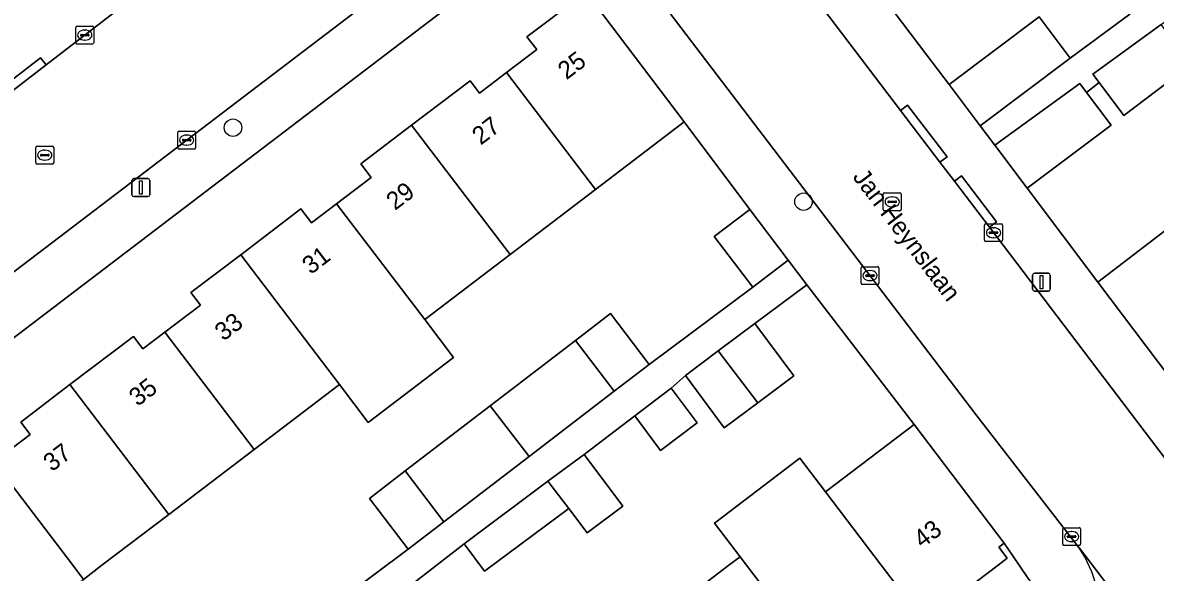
# Model space of a CAD drawing. Extents: x 160030 to 160839, y 385325 to 386450.
# Drawn here: x 160407.2 to 160470.6, y 385749.6 to 385780.4 of the extents above; entities that cross this region are included whole.
import ezdxf

# ---------------------------------------------------------------- set-up
doc = ezdxf.new("R2010")
doc.units = 0
for name, color, linetype in [('IMGEO_Boom', 7, 'Continuous'), ('IMGEO_Erf', 7, 'Continuous'), ('IMGEO_Kolk', 7, 'Continuous'), ('IMGEO_Lichtmast', 7, 'Continuous'), ('IMGEO_Muur', 7, 'Continuous'), ('IMGEO_Openbare_ruimte_label', 7, 'Continuous'), ('IMGEO_Pand', 7, 'Continuous'), ('IMGEO_Pand_nummerreeks', 7, 'Continuous'), ('IMGEO_Rijbaan_lokaal_gesloten', 7, 'Continuous'), ('IMGEO_Rijbaan_lokaal_open', 7, 'Continuous'), ('IMGEO_Rioolput', 7, 'Continuous'), ('IMGEO_Voetpad_open', 7, 'Continuous')]:
    doc.layers.add(name, color=color, linetype=linetype)

msp = doc.modelspace()

# ---------------------------------------------------------------- linework, layer by layer
at = {"layer": 'IMGEO_Boom'}
for centre in [(160418.981, 385774.477), (160450.903, 385770.338)]:
    msp.add_circle(centre, 0.489, dxfattribs=at)
at = {"layer": 'IMGEO_Erf'}
for points in [[(160473.754, 385799.618), (160468.72, 385795.811), (160469.74, 385794.448), (160464.707, 385790.65), (160459.571, 385786.773), (160458.479, 385785.949), (160454.488, 385782.937), (160457.798, 385778.545), (160459.045, 385776.888), (160464.083, 385780.673), (160465.818, 385778.364), (160469.15, 385780.836), (160466.716, 385784.074), (160468.603, 385785.493), (160470.862, 385787.192)], [(160433.573, 385783.199), (160389.993, 385750)], [(160432.251, 385777.109), (160432.774, 385776.42), (160434.275, 385777.561), (160435.973, 385778.852), (160435.427, 385779.57), (160438.493, 385781.901), (160438.986, 385781.253), (160439.203, 385781.418), (160438.405, 385782.504)], [(160405.606, 385755.787), (160407.626, 385757.323), (160407.104, 385758.011), (160409.859, 385760.105), (160413.409, 385762.804), (160413.943, 385762.103), (160415.169, 385763.035), (160417.162, 385764.55), (160416.628, 385765.253), (160419.411, 385767.369), (160422.785, 385769.934), (160423.376, 385769.157), (160424.779, 385770.223), (160426.718, 385771.698), (160426.137, 385772.462), (160428.974, 385774.619), (160432.251, 385777.109)], [(160423.172, 385746.702), (160428.786, 385750.901), (160426.611, 385753.739), (160428.617, 385755.277), (160433.378, 385758.928), (160438.14, 385762.579), (160440.093, 385764.077), (160442.268, 385761.24), (160448.063, 385765.56), (160445.907, 385768.401), (160447.89, 385769.906), (160444.229, 385774.806), (160439.255, 385771.019), (160434.481, 385767.385), (160429.707, 385763.75), (160431.322, 385761.629), (160426.548, 385757.995), (160424.933, 385760.116), (160420.159, 385756.481), (160415.385, 385752.847), (160411.646, 385750), (160410.611, 385749.212)], [(160442.577, 385746.843), (160446.728, 385750), (160447.353, 385750.475), (160445.921, 385752.358), (160450.698, 385755.989), (160452.129, 385754.107), (160457.084, 385757.875), (160451.094, 385765.697), (160448.18, 385763.521), (160450.358, 385760.604), (160448.337, 385759.095), (160446.468, 385757.699), (160444.29, 385760.616), (160443.505, 385759.903), (160444.958, 385757.97), (160442.908, 385756.429), (160441.455, 385758.362), (160438.623, 385756.205), (160440.784, 385753.302), (160438.793, 385751.82), (160437.762, 385753.175), (160433.058, 385749.673), (160431.915, 385751.209), (160429.076, 385748.994)], [(160463.508, 385749.206), (160462.97, 385750), (160462.128, 385751.241), (160461.829, 385751.014), (160462.303, 385750.391), (160461.789, 385750), (160459.262, 385748.078)]]:
    msp.add_lwpolyline(points, dxfattribs=at)
msp.add_lwpolyline([(160483.455, 385777.348), (160482.656, 385778.46), (160479.645, 385782.667), (160472.929, 385777.574), (160472.594, 385778.011), (160468.825, 385775.17), (160467.445, 385777.001), (160466.738, 385776.449), (160468.109, 385774.63), (160463.414, 385771.091), (160467.371, 385765.845), (160472.236, 385769.572), (160477.003, 385773.215), (160478.4, 385771.387), (160483.367, 385775.183), (160485.07, 385772.924), (160488.079, 385768.931), (160489.247, 385769.824), (160487.316, 385772.332), (160485.386, 385774.84)], close=True, dxfattribs=at)
at = {"layer": 'IMGEO_Kolk'}
for p, q in [((160410.262, 385780.158), (160411.114, 385780.158)), ((160410.187, 385779.232), (160410.187, 385780.084)), ((160410.446, 385779.652), (160410.446, 385779.664)), ((160410.884, 385779.615), (160410.486, 385779.615)), ((160410.489, 385779.701), (160410.887, 385779.701)), ((160410.675, 385779.938), (160410.7, 385779.938)), ((160410.93, 385779.664), (160410.93, 385779.652)), ((160411.188, 385780.084), (160411.188, 385779.232)), ((160411.114, 385779.158), (160410.262, 385779.158)), ((160410.698, 385779.378), (160410.673, 385779.378)), ((160415.889, 385773.357), (160415.889, 385774.209)), ((160415.964, 385774.283), (160416.816, 385774.283)), ((160416.148, 385773.777), (160416.148, 385773.789)), ((160416.191, 385773.826), (160416.589, 385773.826)), ((160416.377, 385774.063), (160416.402, 385774.063)), ((160416.632, 385773.789), (160416.632, 385773.777)), ((160416.89, 385774.209), (160416.89, 385773.357)), ((160416.816, 385773.283), (160415.964, 385773.283)), ((160416.586, 385773.74), (160416.188, 385773.74)), ((160416.4, 385773.503), (160416.375, 385773.503)), ((160461.029, 385768.179), (160461.029, 385769.031)), ((160461.104, 385769.105), (160461.956, 385769.105)), ((160461.517, 385768.885), (160461.542, 385768.885)), ((160462.03, 385769.031), (160462.03, 385768.179)), ((160461.956, 385768.105), (160461.104, 385768.105)), ((160461.288, 385768.599), (160461.288, 385768.611)), ((160461.726, 385768.562), (160461.328, 385768.562)), ((160461.331, 385768.648), (160461.729, 385768.648)), ((160461.54, 385768.325), (160461.515, 385768.325)), ((160461.772, 385768.611), (160461.772, 385768.599)), ((160454.12, 385765.779), (160454.12, 385766.631)), ((160454.195, 385766.705), (160455.047, 385766.705)), ((160454.379, 385766.199), (160454.379, 385766.211)), ((160454.817, 385766.162), (160454.419, 385766.162)), ((160454.422, 385766.248), (160454.82, 385766.248)), ((160454.608, 385766.485), (160454.633, 385766.485)), ((160454.863, 385766.211), (160454.863, 385766.199)), ((160455.121, 385766.631), (160455.121, 385765.779)), ((160455.047, 385765.705), (160454.195, 385765.705)), ((160454.631, 385765.925), (160454.606, 385765.925)), ((160465.401, 385751.179), (160465.401, 385752.031)), ((160465.476, 385752.105), (160466.328, 385752.105)), ((160465.66, 385751.599), (160465.66, 385751.611)), ((160465.703, 385751.648), (160466.101, 385751.648)), ((160465.889, 385751.885), (160465.914, 385751.885)), ((160466.144, 385751.611), (160466.144, 385751.599)), ((160466.402, 385752.031), (160466.402, 385751.179)), ((160466.328, 385751.105), (160465.476, 385751.105)), ((160466.098, 385751.562), (160465.7, 385751.562)), ((160465.912, 385751.325), (160465.887, 385751.325))]:
    msp.add_line(p, q, dxfattribs=at)
for points in [[(160410.262, 385780.158), (160411.114, 385780.158)], [(160410.187, 385779.232), (160410.187, 385780.084)], [(160411.188, 385780.084), (160411.188, 385779.232)], [(160411.114, 385779.158), (160410.262, 385779.158)], [(160415.889, 385773.357), (160415.889, 385774.209)], [(160415.964, 385774.283), (160416.816, 385774.283)], [(160416.89, 385774.209), (160416.89, 385773.357)], [(160416.816, 385773.283), (160415.964, 385773.283)], [(160461.029, 385768.179), (160461.029, 385769.031)], [(160461.104, 385769.105), (160461.956, 385769.105)], [(160462.03, 385769.031), (160462.03, 385768.179)], [(160461.956, 385768.105), (160461.104, 385768.105)], [(160454.12, 385765.779), (160454.12, 385766.631)], [(160454.195, 385766.705), (160455.047, 385766.705)], [(160455.121, 385766.631), (160455.121, 385765.779)], [(160455.047, 385765.705), (160454.195, 385765.705)], [(160465.401, 385751.179), (160465.401, 385752.031)], [(160465.476, 385752.105), (160466.328, 385752.105)], [(160466.402, 385752.031), (160466.402, 385751.179)], [(160466.328, 385751.105), (160465.476, 385751.105)]]:
    msp.add_lwpolyline(points, dxfattribs=at)
for centre, radius, start, end in [((160410.264, 385780.082), 0.0765, 91.55205, 178.44795), ((160410.264, 385780.082), 0.0765, 91.55205, 178.44795), ((160411.112, 385780.082), 0.0765, 1.55205, 88.44795), ((160411.112, 385780.082), 0.0765, 1.55205, 88.44795), ((160410.486, 385779.661), 0.0403, 85.87752, 175.75265), ((160410.483, 385779.651), 0.0366, 178.93798, 274.71019), ((160410.887, 385779.658), 0.043, 264.86636, 352.45326), ((160410.891, 385779.663), 0.0386, 1.73085, 96.63898), ((160410.264, 385779.234), 0.0765, 181.55205, 268.44795), ((160410.264, 385779.234), 0.0765, 181.55205, 268.44795), ((160411.112, 385779.234), 0.0765, 271.55205, 358.44795), ((160411.112, 385779.234), 0.0765, 271.55205, 358.44795), ((160415.966, 385774.207), 0.0765, 91.55205, 178.44795), ((160415.966, 385774.207), 0.0765, 91.55205, 178.44795), ((160416.188, 385773.786), 0.0403, 85.87752, 175.75265), ((160416.185, 385773.776), 0.0366, 178.93798, 274.71019), ((160416.589, 385773.783), 0.043, 264.86636, 352.45326), ((160416.593, 385773.788), 0.0386, 1.73085, 96.63898), ((160416.814, 385774.207), 0.0765, 1.55205, 88.44795), ((160416.814, 385774.207), 0.0765, 1.55205, 88.44795), ((160415.966, 385773.359), 0.0765, 181.55205, 268.44795), ((160415.966, 385773.359), 0.0765, 181.55205, 268.44795), ((160416.814, 385773.359), 0.0765, 271.55205, 358.44795), ((160416.814, 385773.359), 0.0765, 271.55205, 358.44795), ((160461.106, 385769.029), 0.0765, 91.55205, 178.44795), ((160461.106, 385769.029), 0.0765, 91.55205, 178.44795), ((160461.954, 385769.029), 0.0765, 1.55205, 88.44795), ((160461.954, 385769.029), 0.0765, 1.55205, 88.44795), ((160461.106, 385768.181), 0.0765, 181.55205, 268.44795), ((160461.106, 385768.181), 0.0765, 181.55205, 268.44795), ((160461.328, 385768.608), 0.0403, 85.87752, 175.75265), ((160461.325, 385768.598), 0.0366, 178.93798, 274.71019), ((160461.729, 385768.605), 0.043, 264.86636, 352.45326), ((160461.733, 385768.61), 0.0386, 1.73085, 96.63898), ((160461.954, 385768.181), 0.0765, 271.55205, 358.44795), ((160461.954, 385768.181), 0.0765, 271.55205, 358.44795), ((160454.197, 385766.629), 0.0765, 91.55205, 178.44795), ((160454.197, 385766.629), 0.0765, 91.55205, 178.44795), ((160454.419, 385766.208), 0.0403, 85.87752, 175.75265), ((160454.416, 385766.198), 0.0366, 178.93798, 274.71019), ((160454.82, 385766.205), 0.043, 264.86636, 352.45326), ((160454.824, 385766.21), 0.0386, 1.73085, 96.63898), ((160455.045, 385766.629), 0.0765, 1.55205, 88.44795), ((160455.045, 385766.629), 0.0765, 1.55205, 88.44795), ((160454.197, 385765.781), 0.0765, 181.55205, 268.44795), ((160454.197, 385765.781), 0.0765, 181.55205, 268.44795), ((160455.045, 385765.781), 0.0765, 271.55205, 358.44795), ((160455.045, 385765.781), 0.0765, 271.55205, 358.44795), ((160465.478, 385752.029), 0.0765, 91.55205, 178.44795), ((160465.478, 385752.029), 0.0765, 91.55205, 178.44795), ((160465.7, 385751.608), 0.0403, 85.87752, 175.75265), ((160465.697, 385751.598), 0.0366, 178.93798, 274.71019), ((160466.101, 385751.605), 0.043, 264.86636, 352.45326), ((160466.105, 385751.61), 0.0386, 1.73085, 96.63898), ((160466.326, 385752.029), 0.0765, 1.55205, 88.44795), ((160466.326, 385752.029), 0.0765, 1.55205, 88.44795), ((160465.478, 385751.181), 0.0765, 181.55205, 268.44795), ((160465.478, 385751.181), 0.0765, 181.55205, 268.44795), ((160466.326, 385751.181), 0.0765, 271.55205, 358.44795), ((160466.326, 385751.181), 0.0765, 271.55205, 358.44795)]:
    msp.add_arc(centre, radius, start, end, dxfattribs=at)
for centre, major_axis, ratio, start_param, end_param in [((160410.674, 385779.658), (-0.387, 0.002), 0.722429, 4.712389, 7.853982), ((160410.699, 385779.658), (-0.39, 0.002), 0.717154, 1.570796, 4.712389), ((160416.376, 385773.783), (-0.387, 0.002), 0.722429, 4.712389, 7.853982), ((160416.401, 385773.783), (-0.39, 0.002), 0.717154, 1.570796, 4.712389), ((160461.516, 385768.605), (-0.387, 0.002), 0.722429, 4.712389, 7.853982), ((160461.541, 385768.605), (-0.39, 0.002), 0.717154, 1.570796, 4.712389), ((160454.607, 385766.205), (-0.387, 0.002), 0.722429, 4.712389, 7.853982), ((160454.632, 385766.205), (-0.39, 0.002), 0.717154, 1.570796, 4.712389), ((160465.888, 385751.605), (-0.387, 0.002), 0.722429, 4.712389, 7.853982), ((160465.913, 385751.605), (-0.39, 0.002), 0.717154, 1.570796, 4.712389)]:
    msp.add_ellipse(centre, major_axis=major_axis, ratio=ratio, start_param=start_param, end_param=end_param, dxfattribs=at)
at = {"layer": 'IMGEO_Lichtmast'}
for p, q in [((160413.329, 385770.728), (160413.329, 385771.528)), ((160413.329, 385771.528), (160413.329, 385770.728)), ((160413.429, 385771.628), (160414.219, 385771.628)), ((160414.219, 385771.628), (160413.429, 385771.628)), ((160414.319, 385771.528), (160414.319, 385770.728)), ((160414.319, 385770.728), (160414.319, 385771.528)), ((160414.219, 385770.628), (160413.429, 385770.628)), ((160413.429, 385770.628), (160414.219, 385770.628)), ((160463.715, 385765.438), (160463.715, 385766.238)), ((160463.715, 385766.238), (160463.715, 385765.438)), ((160463.815, 385766.338), (160464.605, 385766.338)), ((160464.605, 385766.338), (160463.815, 385766.338)), ((160464.705, 385766.238), (160464.705, 385765.438)), ((160464.705, 385765.438), (160464.705, 385766.238)), ((160464.605, 385765.338), (160463.815, 385765.338)), ((160463.815, 385765.338), (160464.605, 385765.338))]:
    msp.add_line(p, q, dxfattribs=at)
for points in [[(160413.749, 385771.503), (160413.899, 385771.503), (160413.899, 385770.753), (160413.749, 385770.753), (160413.749, 385771.503)], [(160464.135, 385766.213), (160464.285, 385766.213), (160464.285, 385765.463), (160464.135, 385765.463), (160464.135, 385766.213)]]:
    msp.add_lwpolyline(points, dxfattribs=at)
for centre, start, end in [((160413.429, 385771.528), 90, 180), ((160413.429, 385771.528), 90, 180), ((160414.219, 385771.528), 0, 90), ((160414.219, 385771.528), 360, 90), ((160413.429, 385770.728), 180, 270), ((160413.429, 385770.728), 180, 270), ((160414.219, 385770.728), 270, 0), ((160414.219, 385770.728), 270, 0), ((160463.815, 385766.238), 90, 180), ((160463.815, 385766.238), 90, 180), ((160464.605, 385766.238), 0, 90), ((160464.605, 385766.238), 360, 90), ((160463.815, 385765.438), 180, 270), ((160463.815, 385765.438), 180, 270), ((160464.605, 385765.438), 270, 0), ((160464.605, 385765.438), 270, 0)]:
    msp.add_arc(centre, 0.1, start, end, dxfattribs=at)
at = {"layer": 'IMGEO_Muur'}
for points in [[(160454.488, 385782.937), (160457.798, 385778.545)], [(160444.229, 385774.806), (160447.89, 385769.906)], [(160463.603, 385770.841), (160467.371, 385765.845)], [(160451.094, 385765.697), (160457.084, 385757.875)]]:
    msp.add_lwpolyline(points, dxfattribs=at)
at = {"layer": 'IMGEO_Pand'}
for points in [[(160439.203, 385781.418), (160438.986, 385781.253), (160438.493, 385781.901), (160435.427, 385779.57), (160435.973, 385778.852), (160434.275, 385777.561), (160439.255, 385771.019), (160444.229, 385774.806)], [(160464.083, 385780.673), (160459.045, 385776.888), (160460.78, 385774.579), (160465.818, 385778.364)], [(160472.594, 385778.011), (160470.904, 385780.254), (160467.084, 385777.48), (160467.445, 385777.001), (160468.825, 385775.17)], [(160434.275, 385777.561), (160432.774, 385776.42), (160432.251, 385777.109), (160428.974, 385774.619), (160434.481, 385767.385), (160439.255, 385771.019)], [(160466.738, 385776.449), (160466.358, 385776.953), (160461.6, 385773.499), (160463.414, 385771.091), (160468.109, 385774.63)], [(160428.974, 385774.619), (160426.137, 385772.462), (160426.718, 385771.698), (160424.779, 385770.223), (160429.707, 385763.75), (160434.481, 385767.385)], [(160424.779, 385770.223), (160423.376, 385769.157), (160422.785, 385769.934), (160419.411, 385767.369), (160424.933, 385760.116), (160426.548, 385757.995), (160431.322, 385761.629), (160429.707, 385763.75)], [(160447.89, 385769.906), (160445.907, 385768.401), (160448.063, 385765.56), (160450.046, 385767.065)], [(160467.371, 385765.845), (160473.462, 385757.762), (160478.386, 385761.524), (160472.236, 385769.572)], [(160420.159, 385756.481), (160424.933, 385760.116), (160419.411, 385767.369), (160416.628, 385765.253), (160417.162, 385764.55), (160415.169, 385763.035)], [(160442.268, 385761.24), (160440.093, 385764.077), (160438.14, 385762.579), (160440.305, 385759.734)], [(160415.169, 385763.035), (160413.943, 385762.103), (160413.409, 385762.804), (160409.859, 385760.105), (160415.385, 385752.847), (160420.159, 385756.481)], [(160448.337, 385759.095), (160450.358, 385760.604), (160448.18, 385763.521), (160446.134, 385761.993)], [(160440.305, 385759.734), (160438.14, 385762.579), (160433.378, 385758.928), (160435.544, 385756.083)], [(160446.134, 385761.993), (160444.29, 385760.616), (160446.468, 385757.699), (160448.337, 385759.095)], [(160410.011, 385750), (160410.611, 385749.212), (160411.646, 385750), (160415.385, 385752.847), (160409.859, 385760.105), (160407.104, 385758.011), (160407.626, 385757.323), (160405.606, 385755.787)], [(160443.505, 385759.903), (160441.455, 385758.362), (160442.908, 385756.429), (160444.958, 385757.97)], [(160435.544, 385756.083), (160433.378, 385758.928), (160428.617, 385755.277), (160430.783, 385752.432)], [(160457.084, 385757.875), (160452.129, 385754.107), (160455.251, 385750), (160457.121, 385747.541), (160458.736, 385748.77), (160459.262, 385748.078), (160461.789, 385750), (160462.303, 385750.391), (160461.829, 385751.014), (160462.128, 385751.241)], [(160438.623, 385756.205), (160436.602, 385754.7), (160437.762, 385753.175), (160438.793, 385751.82), (160440.784, 385753.302)], [(160405.606, 385755.787), (160404.446, 385754.906), (160403.905, 385755.617), (160400.314, 385752.834), (160402.472, 385750), (160405.838, 385745.578), (160410.611, 385749.212), (160410.011, 385750)], [(160455.251, 385750), (160452.129, 385754.107), (160450.698, 385755.989), (160445.921, 385752.358), (160447.353, 385750.475), (160447.714, 385750), (160452.864, 385743.228), (160456.022, 385745.63), (160455.504, 385746.312), (160457.121, 385747.541)], [(160426.611, 385753.739), (160428.786, 385750.901), (160430.783, 385752.432), (160428.617, 385755.277)], [(160437.762, 385753.175), (160436.602, 385754.7), (160431.915, 385751.209), (160433.058, 385749.673)], [(160447.353, 385750.475), (160446.728, 385750), (160442.577, 385746.843), (160447.575, 385740.27), (160449.223, 385741.523), (160449.736, 385740.849), (160452.864, 385743.228), (160447.714, 385750)]]:
    msp.add_lwpolyline(points, close=True, dxfattribs=at)
at = {"layer": 'IMGEO_Rijbaan_lokaal_gesloten'}
msp.add_lwpolyline([(160337.484, 385713.901), (160342.671, 385717.746), (160354.26, 385726.531), (160358.201, 385729.526), (160385.133, 385750), (160400.437, 385761.634), (160420.803, 385777.146), (160430.014, 385784.168), (160425.32, 385790.614), (160412.341, 385780.93), (160408.525, 385777.99), (160403.685, 385774.26), (160399.366, 385770.932), (160380.496, 385756.509), (160371.922, 385750), (160352.828, 385735.505), (160337.658, 385723.913), (160332.826, 385720.277)], dxfattribs=at)
at = {"layer": 'IMGEO_Rijbaan_lokaal_open'}
msp.add_lwpolyline([(160475.667, 385750), (160461.3, 385768.906), (160459.341, 385771.483), (160458.532, 385772.547), (160456.328, 385775.448), (160445.768, 385789.344), (160440.269, 385785.051), (160460.541, 385758.433), (160466.313, 385750.996), (160466.344, 385750.961), (160476.157, 385738.065), (160476.427, 385737.611), (160498.422, 385708.377), (160500, 385706.302), (160500.083, 385706.193), (160505.746, 385710.546), (160503.974, 385712.848), (160500, 385718.016), (160497.228, 385721.62), (160490.796, 385730.087)], close=True, dxfattribs=at)
msp.add_lwpolyline([(160476.427, 385737.611), (160476.157, 385738.065), (160466.344, 385750.961), (160466.313, 385750.996)], dxfattribs=at)
msp.add_arc((160460.269, 385746.979), 7.257, 354.86177, 33.609, dxfattribs=at)
at = {"layer": 'IMGEO_Rioolput'}
for p, q in [((160407.948, 385772.517), (160407.948, 385773.369)), ((160408.023, 385773.443), (160408.875, 385773.443)), ((160408.436, 385773.223), (160408.461, 385773.223)), ((160408.949, 385773.369), (160408.949, 385772.517)), ((160408.207, 385772.937), (160408.207, 385772.949)), ((160408.645, 385772.9), (160408.247, 385772.9)), ((160408.25, 385772.986), (160408.648, 385772.986)), ((160408.459, 385772.663), (160408.434, 385772.663)), ((160408.691, 385772.949), (160408.691, 385772.937)), ((160408.875, 385772.443), (160408.023, 385772.443)), ((160455.362, 385769.905), (160455.362, 385770.757)), ((160455.437, 385770.831), (160456.289, 385770.831)), ((160455.85, 385770.611), (160455.875, 385770.611)), ((160456.363, 385770.757), (160456.363, 385769.905)), ((160455.621, 385770.325), (160455.621, 385770.337)), ((160456.059, 385770.288), (160455.661, 385770.288)), ((160455.664, 385770.374), (160456.062, 385770.374)), ((160455.873, 385770.051), (160455.848, 385770.051)), ((160456.105, 385770.337), (160456.105, 385770.325)), ((160456.289, 385769.831), (160455.437, 385769.831))]:
    msp.add_line(p, q, dxfattribs=at)
for points in [[(160407.948, 385772.517), (160407.948, 385773.369)], [(160408.023, 385773.443), (160408.875, 385773.443)], [(160408.949, 385773.369), (160408.949, 385772.517)], [(160408.875, 385772.443), (160408.023, 385772.443)], [(160455.362, 385769.905), (160455.362, 385770.757)], [(160455.437, 385770.831), (160456.289, 385770.831)], [(160456.363, 385770.757), (160456.363, 385769.905)], [(160456.289, 385769.831), (160455.437, 385769.831)]]:
    msp.add_lwpolyline(points, dxfattribs=at)
for centre, radius, start, end in [((160408.025, 385773.367), 0.0765, 91.55205, 178.44795), ((160408.025, 385773.367), 0.0765, 91.55205, 178.44795), ((160408.873, 385773.367), 0.0765, 1.55205, 88.44795), ((160408.873, 385773.367), 0.0765, 1.55205, 88.44795), ((160408.025, 385772.519), 0.0765, 181.55205, 268.44795), ((160408.025, 385772.519), 0.0765, 181.55205, 268.44795), ((160408.247, 385772.946), 0.0403, 85.87752, 175.75265), ((160408.244, 385772.936), 0.0366, 178.93798, 274.71019), ((160408.648, 385772.943), 0.043, 264.86636, 352.45326), ((160408.652, 385772.948), 0.0386, 1.73085, 96.63898), ((160408.873, 385772.519), 0.0765, 271.55205, 358.44795), ((160408.873, 385772.519), 0.0765, 271.55205, 358.44795), ((160455.439, 385770.755), 0.0765, 91.55205, 178.44795), ((160455.439, 385770.755), 0.0765, 91.55205, 178.44795), ((160456.287, 385770.755), 0.0765, 1.55205, 88.44795), ((160456.287, 385770.755), 0.0765, 1.55205, 88.44795), ((160455.661, 385770.334), 0.0403, 85.87752, 175.75265), ((160455.658, 385770.324), 0.0366, 178.93798, 274.71019), ((160456.062, 385770.331), 0.043, 264.86636, 352.45326), ((160456.066, 385770.336), 0.0386, 1.73085, 96.63898), ((160455.439, 385769.907), 0.0765, 181.55205, 268.44795), ((160455.439, 385769.907), 0.0765, 181.55205, 268.44795), ((160456.287, 385769.907), 0.0765, 271.55205, 358.44795), ((160456.287, 385769.907), 0.0765, 271.55205, 358.44795)]:
    msp.add_arc(centre, radius, start, end, dxfattribs=at)
for centre, major_axis, ratio, start_param, end_param in [((160408.435, 385772.943), (-0.387, 0.002), 0.722429, 4.712389, 7.853982), ((160408.46, 385772.943), (-0.39, 0.002), 0.717154, 1.570796, 4.712389), ((160455.849, 385770.331), (-0.387, 0.002), 0.722429, 4.712389, 7.853982), ((160455.874, 385770.331), (-0.39, 0.002), 0.717154, 1.570796, 4.712389)]:
    msp.add_ellipse(centre, major_axis=major_axis, ratio=ratio, start_param=start_param, end_param=end_param, dxfattribs=at)
at = {"layer": 'IMGEO_Voetpad_open'}
for points in [[(160399.366, 385770.932), (160403.685, 385774.26), (160403.38, 385774.656), (160408.22, 385778.386), (160408.525, 385777.99), (160412.341, 385780.93), (160425.32, 385790.614), (160427.919, 385792.615)], [(160481.191, 385750), (160475.179, 385757.921), (160474.015, 385757.029), (160473.462, 385757.762), (160467.371, 385765.845), (160463.414, 385771.091), (160461.6, 385773.499), (160460.78, 385774.579), (160459.045, 385776.888), (160457.798, 385778.545), (160454.488, 385782.937), (160449.109, 385790.064), (160447.999, 385791.331)], [(160445.562, 385789.615), (160445.768, 385789.344), (160456.328, 385775.448), (160456.727, 385775.748), (160458.931, 385772.847), (160458.532, 385772.547), (160459.341, 385771.483), (160459.739, 385771.785), (160461.698, 385769.208), (160461.3, 385768.906), (160475.667, 385750), (160490.796, 385730.087)], [(160432.998, 385786.381), (160432.128, 385785.779), (160430.014, 385784.168), (160420.803, 385777.146), (160400.437, 385761.634), (160385.133, 385750), (160358.201, 385729.526), (160358.503, 385729.128), (160354.562, 385726.133), (160354.26, 385726.531), (160342.671, 385717.746), (160337.484, 385713.901), (160339.266, 385710.826)], [(160466.313, 385750.996), (160460.541, 385758.433), (160440.269, 385785.051)], [(160339.818, 385711.772), (160357.171, 385724.957), (160359.486, 385726.76), (160389.993, 385750), (160433.573, 385783.199)], [(160438.405, 385782.504), (160439.203, 385781.418), (160444.229, 385774.806), (160447.89, 385769.906), (160450.046, 385767.065), (160451.094, 385765.697), (160457.084, 385757.875), (160462.128, 385751.241), (160462.97, 385750), (160463.508, 385749.206), (160467.067, 385744.737)], [(160429.076, 385748.994), (160431.915, 385751.209), (160436.602, 385754.7), (160438.623, 385756.205), (160441.455, 385758.362), (160443.505, 385759.903), (160444.29, 385760.616), (160446.134, 385761.993), (160448.18, 385763.521), (160451.094, 385765.697), (160450.046, 385767.065), (160448.063, 385765.56), (160442.268, 385761.24), (160440.305, 385759.734), (160435.544, 385756.083), (160430.783, 385752.432), (160428.786, 385750.901), (160423.172, 385746.702)]]:
    msp.add_lwpolyline(points, dxfattribs=at)
for points in [[(160470.904, 385780.254), (160477.138, 385784.981), (160476.218, 385786.152), (160475.124, 385785.329), (160473.297, 385783.955), (160471.324, 385782.471), (160469.15, 385780.836), (160465.818, 385778.364), (160460.78, 385774.579), (160461.6, 385773.499), (160466.358, 385776.953), (160466.738, 385776.449), (160467.445, 385777.001), (160467.084, 385777.48)], [(160408.525, 385777.99), (160408.22, 385778.386), (160403.38, 385774.656), (160403.685, 385774.26)], [(160458.532, 385772.547), (160458.931, 385772.847), (160456.727, 385775.748), (160456.328, 385775.448)], [(160461.3, 385768.906), (160461.698, 385769.208), (160459.739, 385771.785), (160459.341, 385771.483)]]:
    msp.add_lwpolyline(points, close=True, dxfattribs=at)
msp.add_arc((160460.269, 385746.979), 7.257, 354.86177, 33.609, dxfattribs=at)

# ---------------------------------------------------------------- texts
at = {"layer": 'IMGEO_Openbare_ruimte_label'}
msp.add_text('Jan Heynslaan', height=1, rotation=307.28226, dxfattribs=at).set_placement((160453.612, 385771.712))
at = {"layer": 'IMGEO_Pand_nummerreeks'}
for s, rotation, p in [('25', 37.29485, (160437.641, 385777.129)), ('27', 37.29485, (160432.842, 385773.474)), ('29', 37.29485, (160428.043, 385769.819)), ('31', 37.29382, (160423.335, 385766.232)), ('33', 37.29485, (160418.446, 385762.509)), ('35', 37.29485, (160413.647, 385758.854)), ('37', 37.29485, (160408.848, 385755.199)), ('43', 37.24476, (160457.542, 385750.92))]:
    msp.add_text(s, height=1, rotation=rotation, dxfattribs=at).set_placement(p)

doc.saveas('drawing.dxf')
